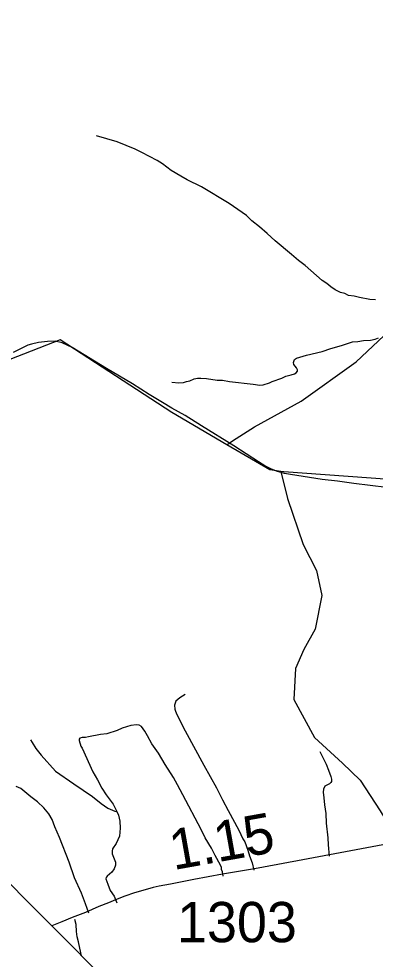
# Model space of a CAD drawing. Extents: x 2104537 to 2336408, y 34176 to 229611.
# Drawn here: x 2111931 to 2116351, y 64176 to 75855 of the extents above; entities that cross this region are included whole.
import ezdxf

# ---------------------------------------------------------------- set-up
doc = ezdxf.new("R2010")
doc.units = 0
for name, color, linetype in [('Exist Boundary Political StateLine', 7, 'Continuous'), ('Exist Hydrographic Creek Single Shore', 7, 'Continuous'), ('Exist Road Non-System Type 51', 7, 'Continuous'), ('Exist Road Secondary Mileage Hundredths English Label', 7, 'Continuous'), ('Exist Road Secondary Type 51 Attributed', 7, 'Continuous'), ('Exist Road Secondary Type 51 Number Label', 7, 'Continuous')]:
    doc.layers.add(name, color=color, linetype=linetype)

msp = doc.modelspace()

# ---------------------------------------------------------------- linework, layer by layer
at = {"layer": 'Exist Boundary Political StateLine'}
msp.add_lwpolyline([(2106088, 70880), (2113861, 63060), (2116510, 60413), (2119477, 57391), (2125357, 51389), (2126531, 50215), (2127676, 49053), (2128979, 47751), (2129985, 46728), (2130756, 45951), (2130876, 45843), (2134634, 42081), (2139280, 37214)], dxfattribs=at)
at = {"layer": 'Exist Hydrographic Creek Single Shore'}
msp.add_line((2114513, 70564), (2113830, 70965), dxfattribs=at)
for points in [[(2114513, 70564), (2114582, 70613), (2114853, 70787), (2115434, 71106), (2116115, 71594), (2116664, 72113), (2117134, 72649), (2117491, 73059), (2117634, 73527), (2117752, 73908), (2118016, 74321), (2118192, 74612), (2118402, 74977), (2118586, 75321), (2118738, 75864)], [(2113830, 70965), (2112443, 71868), (2111819, 71624), (2111594, 71658), (2111026, 71846), (2110784, 71952)], [(2115183, 70234), (2115044, 70252), (2114513, 70564)], [(2119113, 69763), (2119012, 69795), (2118254, 69852), (2116528, 70135), (2115219, 70229), (2115183, 70234)], [(2115183, 70234), (2115263, 69897), (2115459, 69327), (2115622, 69004), (2115690, 68693), (2115608, 68273), (2115466, 68023), (2115365, 67786), (2115342, 67401), (2115599, 66929), (2115948, 66612), (2116167, 66400), (2116412, 66018), (2116576, 65753), (2116682, 65504), (2116695, 65345), (2116682, 65262)]]:
    msp.add_lwpolyline(points, dxfattribs=at)
at = {"layer": 'Exist Road Non-System Type 51'}
for points in [[(2116357, 72366), (2116285, 72367), (2116155, 72393), (2116091, 72409), (2116019, 72418), (2115973, 72442), (2115920, 72456), (2115857, 72491), (2115802, 72527), (2115750, 72569), (2115692, 72605), (2115481, 72790), (2115399, 72854), (2115314, 72929), (2115112, 73096), (2115013, 73190), (2114917, 73272), (2114823, 73345), (2114754, 73411), (2114542, 73560), (2114197, 73768), (2114019, 73856), (2113942, 73901), (2113820, 73969), (2113714, 74053), (2113646, 74096), (2113455, 74196), (2113373, 74234), (2113151, 74325), (2112895, 74402)], [(2116491, 70035), (2116087, 70083), (2115885, 70114), (2115693, 70135), (2115300, 70195), (2115226, 70209), (2115126, 70239), (2115058, 70266), (2114982, 70304), (2114904, 70351), (2114599, 70552), (2114198, 70799), (2113995, 70928), (2113831, 71021), (2113713, 71089), (2113549, 71188), (2113342, 71320), (2113018, 71511), (2112593, 71771), (2112469, 71831), (2112381, 71851), (2112285, 71846), (2112177, 71834), (2112089, 71816), (2112041, 71800), (2111859, 71711)], [(2113829, 71341), (2113916, 71333), (2113973, 71339), (2114009, 71350), (2114052, 71358), (2114107, 71382), (2114147, 71390), (2114187, 71390), (2114261, 71387), (2114391, 71369), (2114459, 71367), (2114543, 71352), (2114838, 71319), (2114920, 71304), (2114961, 71310), (2115041, 71332), (2115075, 71350), (2115193, 71391), (2115243, 71415), (2115311, 71433), (2115351, 71447), (2115373, 71460), (2115389, 71480), (2115389, 71495), (2115375, 71520), (2115344, 71561), (2115340, 71587), (2115352, 71624), (2115376, 71639), (2115500, 71676), (2115694, 71723), (2115800, 71760), (2115933, 71796), (2116069, 71843), (2116135, 71849), (2116207, 71859), (2116295, 71865), (2116351, 71878), (2116393, 71892)], [(2113996, 67462), (2113927, 67420), (2113877, 67381), (2113863, 67333), (2113865, 67283), (2113875, 67255), (2113892, 67215), (2113994, 67014), (2114226, 66585), (2114382, 66305), (2114456, 66156), (2114527, 66022), (2114660, 65779), (2114710, 65669), (2114736, 65633), (2114771, 65531), (2114791, 65461), (2114827, 65371), (2114848, 65282)], [(2114464, 65208), (2114458, 65262), (2114446, 65292), (2114444, 65314), (2114431, 65342), (2114365, 65463), (2114319, 65557), (2114242, 65685), (2114194, 65788), (2113966, 66216), (2113901, 66343), (2113848, 66431), (2113745, 66593), (2113663, 66735), (2113580, 66852), (2113528, 66952), (2113492, 67008), (2113452, 67064), (2113424, 67082), (2113389, 67088), (2113321, 67078), (2113214, 67045), (2113152, 67017), (2113022, 66977), (2112944, 66968), (2112796, 66938), (2112758, 66928), (2112718, 66928), (2112686, 66920), (2112680, 66910), (2112680, 66892), (2112702, 66822), (2112718, 66796), (2112851, 66504), (2112908, 66404), (2112960, 66300), (2113014, 66217), (2113103, 66103), (2113147, 66009)], [(2112074, 66900), (2112098, 66868), (2112141, 66792), (2112207, 66710), (2112387, 66513), (2112612, 66353), (2112730, 66276), (2112844, 66196), (2112951, 66108), (2113033, 66053), (2113123, 66015), (2113147, 66009)], [(2115665, 66757), (2115742, 66597), (2115774, 66523), (2115801, 66445), (2115809, 66410), (2115811, 66382), (2115803, 66372), (2115785, 66356), (2115725, 66325), (2115709, 66287), (2115708, 66249), (2115716, 66179), (2115722, 66093), (2115741, 65985), (2115745, 65867), (2115766, 65682), (2115768, 65598), (2115779, 65454)], [(2112801, 64746), (2112760, 64864), (2112708, 64996), (2112623, 65187), (2112557, 65381), (2112436, 65689), (2112378, 65821), (2112345, 65909), (2112303, 65982), (2112241, 66054), (2112163, 66132), (2112080, 66192), (2111954, 66295), (2111900, 66321)], [(2113147, 66009), (2113167, 65965), (2113185, 65891), (2113188, 65805), (2113178, 65705), (2113138, 65615), (2113094, 65545), (2113088, 65517), (2113088, 65483), (2113131, 65383), (2113129, 65343), (2113113, 65297), (2113083, 65255), (2113025, 65207), (2113013, 65189), (2113012, 65175), (2113034, 65107), (2113066, 65029), (2113112, 64957), (2113148, 64875)], [(2112709, 64219), (2112686, 64314), (2112672, 64390), (2112654, 64452), (2112646, 64521), (2112641, 64608), (2112625, 64669)]]:
    msp.add_lwpolyline(points, dxfattribs=at)
at = {"layer": 'Exist Road Secondary Type 51 Attributed'}
msp.add_lwpolyline([(2118235, 65914), (2116446, 65597), (2115984, 65508), (2115522, 65421), (2115142, 65353), (2114856, 65298), (2114458, 65231), (2114100, 65166), (2113813, 65108), (2113671, 65083), (2113596, 65065), (2113470, 65031), (2113365, 64999), (2113244, 64959), (2113130, 64914), (2113042, 64877), (2112923, 64830), (2112757, 64757), (2112594, 64693), (2112466, 64641), (2112341, 64589)], dxfattribs=at)

# ---------------------------------------------------------------- texts
at = {"layer": 'Exist Road Secondary Mileage Hundredths English Label'}
msp.add_text('1.15', height=500, rotation=10.1522, dxfattribs=at).set_placement((2113849, 65282))
at = {"layer": 'Exist Road Secondary Type 51 Number Label'}
msp.add_text('1303', height=500, dxfattribs=at).set_placement((2113893, 64387))

doc.saveas('drawing.dxf')
